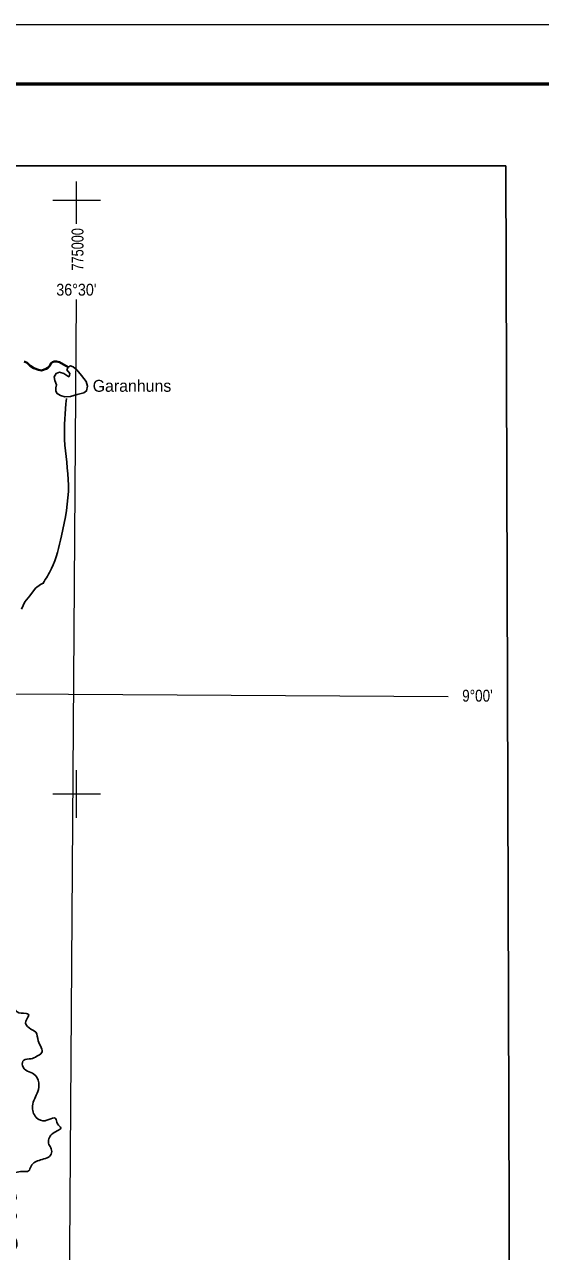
# Model space of a CAD drawing. Extents: x 553962 to 842807, y 8883888 to 9032388.
# Drawn here: x 772808 to 794521, y 8980741 to 9032388 of the extents above; entities that cross this region are included whole.
import ezdxf
from ezdxf.enums import TextEntityAlignment as Align

# ---------------------------------------------------------------- set-up
doc = ezdxf.new("R2010")
doc.units = 0
doc.header["$LTSCALE"] = 150
for name, color, linetype, lineweight in [('1', 7, 'Continuous', 13), ('12', 7, 'Continuous', 25), ('2', 7, 'Continuous', 13), ('21', 7, 'Continuous', 25), ('24', 7, 'Continuous', 25), ('3', 7, 'Continuous', 13)]:
    doc.layers.add(name, color=color, linetype=linetype, lineweight=lineweight)
for name, color, linetype in [('41', 7, 'Continuous'), ('46', 7, 'Continuous'), ('47', 7, 'Continuous')]:
    doc.layers.add(name, color=color, linetype=linetype)

msp = doc.modelspace()

# ---------------------------------------------------------------- linework, layer by layer
at = {"layer": '1'}
for points in [[(774987.1, 9020818), (774482.3, 8948876), (774053.6, 8890875.3)], [(565303.2, 9005146.6), (664889.8, 9004806.7), (719872.1, 9004543.9), (790635.8, 9004109)]]:
    msp.add_lwpolyline(points, dxfattribs=at)
at = {"layer": '12', "lineweight": 40}
msp.add_lwpolyline([(772792.2, 9018202.7), (772924.7, 9018144.2), (773037.8, 9018024.7), (773196.2, 9017926.1), (773399.7, 9017858.6), (773526.7, 9017830.3), (773718.2, 9017894), (773793.5, 9017940.7), (773853.2, 9018012.4), (773922.3, 9018129.7), (773982.4, 9018176.2), (774057.9, 9018207.7), (774154.2, 9018199.1), (774276, 9018180.9), (774647, 9017969.3)], dxfattribs=at)
at = {"layer": '12'}
msp.add_lwpolyline([(773619.5, 9008873.2), (773587.2, 9008870.6), (773476.6, 9008818.3), (773271.3, 9008663.4), (773032.9, 9008346.2), (772824.1, 9008080.1), (772676.6, 9007784.6)], dxfattribs=at)
msp.add_spline([(773587.2, 9008870.6), (773945.5, 9009485.9), (774363.7, 9010866.4), (774656.4, 9013000.1), (774489.1, 9014924.5), (774572.8, 9016639.8)], degree=3, dxfattribs=at)
at = {"layer": '2'}
for p, q in [((775000, 9024000), (775000, 9025783.6)), ((774000, 9025000), (776000, 9025000)), ((775000, 8999000), (775000, 9001000)), ((774000, 9000000), (776000, 9000000))]:
    msp.add_line(p, q, dxfattribs=at)
at = {"layer": '21'}
msp.add_lwpolyline([(774642.6, 9017970.5), (774590, 9017853.5), (774707, 9017703.1), (774699.9, 9017607.5), (774666.4, 9017564.6), (774465.8, 9017695.9), (774272.4, 9017755.6), (774141.1, 9017703.1), (774059.9, 9017559.8), (774088.6, 9017407), (774150.6, 9017220.7), (774131.5, 9017098.9), (774119.6, 9016950.8), (774174.5, 9016850.6), (774322.6, 9016774.1), (774496.9, 9016721.6), (774740.5, 9016728.8), (775024.6, 9016812.3), (775308.8, 9016886.4), (775418.6, 9016962.8), (775461.6, 9017165.8), (775401.9, 9017366.4), (775199, 9017617.1), (775010.3, 9017846.3), (774859.9, 9017984.8), (774742.8, 9018020.7)], close=True, dxfattribs=at)
at = {"layer": '24'}
msp.add_spline([(774675.9, 8971457.7), (774621.3, 8971839.9), (774398.4, 8971961.6), (774175.5, 8972002.1), (774175.5, 8972387.4), (774317.3, 8972793), (774398.4, 8972955.3), (774297.1, 8973158.1), (773891.7, 8973300), (773810.7, 8973421.7), (773506.6, 8973847.6), (773222.9, 8973888.2), (773182.4, 8974151.8), (773222.9, 8974314), (773466.1, 8974334.3), (773648.5, 8974557.4), (773871.5, 8974618.2), (774094.4, 8974435.7), (774317.3, 8974598), (774540.3, 8974902.2), (774722.7, 8975105), (774580.8, 8975226.6), (774175.5, 8975186.1), (773749.8, 8975429.4), (773668.8, 8975936.4), (773385, 8976402.9), (773324.2, 8976930.1), (773486.4, 8977538.5), (773810.7, 8978248.3), (773810.7, 8978430.9), (773466.1, 8978430.9), (773182.4, 8978491.7), (772918.9, 8979100.1), (772817.6, 8979221.8), (772371.7, 8979465.1), (772189.3, 8980093.8), (772047.4, 8980479.1), (772412.2, 8980844.2), (772473, 8981168.7), (772331.2, 8981371.5), (772108.2, 8981128.1), (771966.3, 8981067.3), (772108.2, 8981452.6), (772189.3, 8981756.8), (772250.1, 8981979.9), (772392, 8982081.3), (772432.5, 8982324.6), (772229.8, 8982466.6), (772189.3, 8982730.2), (772432.5, 8982933), (772392, 8983196.7), (772250.1, 8983338.6), (772067.7, 8983500.8), (771824.5, 8983602.2), (771844.8, 8983865.9), (772432.5, 8984068.7), (772716.2, 8984109.2), (772979.7, 8984129.5), (773081, 8984332.3), (773486.4, 8984596), (773932.3, 8984839.3), (773932.3, 8985062.4), (773830.9, 8985244.9), (773830.9, 8985488.3), (774175.5, 8985812.8), (774337.6, 8985934.5), (774195.7, 8986117), (774114.7, 8986340.1), (773830.9, 8986299.5), (773668.8, 8986238.7), (773304, 8986380.6), (773141.8, 8986867.3), (773364.8, 8987475.7), (773405.3, 8987840.8), (773202.6, 8988205.8), (772939.2, 8988327.5), (772716.2, 8988570.8), (772777, 8988793.9), (773081, 8988854.8), (773324.2, 8988956.2), (773526.9, 8989098.1), (773385, 8989605.1), (773283.7, 8989970.2), (773000, 8990152.7), (772858.1, 8990436.6), (772979.7, 8990720.5), (772878.4, 8990761.1), (772493.3, 8990821.9), (772351.4, 8990963.9), (772047.4, 8991004.4), (771844.7, 8991166.7)], degree=3, dxfattribs=at)
at = {"layer": '3'}
msp.add_lwpolyline([(842807.3, 9032387.8), (842807.3, 8883887.8), (553961.7, 8883887.8), (553961.7, 9032387.8)], close=True, dxfattribs=at)
at = {"layer": '3', "lineweight": 53}
msp.add_lwpolyline([(840307.3, 9029887.8), (840307.3, 8886387.8), (560211.7, 8886387.8), (560211.7, 9029887.8)], close=True, dxfattribs=at)
at = {"layer": '3', "lineweight": 25}
msp.add_lwpolyline([(563033.9, 9026438.8), (793061.1, 9026438.8), (793495.6, 8889836.8), (563468.3, 8889836.8)], close=True, dxfattribs=at)

# ---------------------------------------------------------------- texts
at = {"layer": '41'}
msp.add_text('Garanhuns', height=500, dxfattribs=at).set_placement((775675, 9016928.7))
at = {"layer": '46'}
for s, width, p in [("36°30'", 0.9, (774990.8, 9020976.4)), ("9°00'", 0.85, (791868.9, 9003886.2))]:
    msp.add_text(s, height=500, dxfattribs=dict(at, width=width)).set_placement(p, align=Align.CENTER)
at = {"layer": '47', "width": 0.8}
msp.add_text('775000', height=500, rotation=90, dxfattribs=at).set_placement((775287.3, 9022925.4), align=Align.CENTER)

doc.saveas('drawing.dxf')
